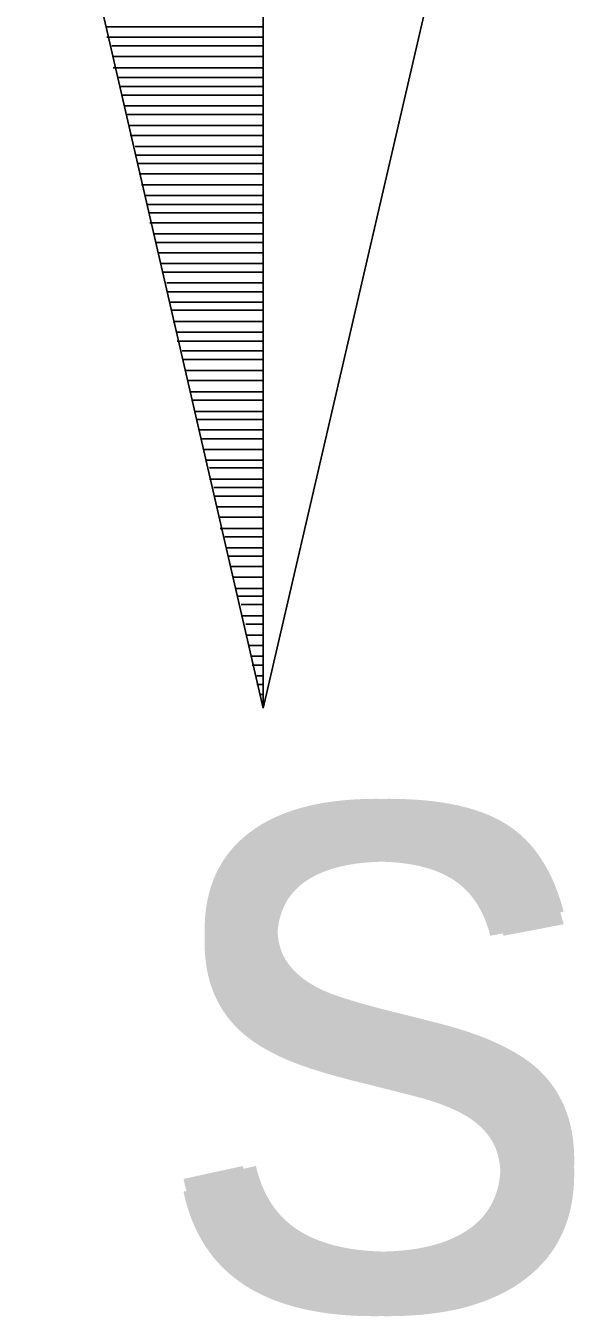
# Model space of a CAD drawing. Extents: x 639774 to 640614, y 6572726 to 6573404.
# Drawn here: x 639826.88 to 639832.49, y 6573263.4 to 6573276.62 of the extents above; entities that cross this region are included whole.
import ezdxf

# ---------------------------------------------------------------- set-up
doc = ezdxf.new("R2010")
doc.units = 0
doc.layers.add('VORMISTUS', color=7, linetype='Continuous')

msp = doc.modelspace()

# ---------------------------------------------------------------- linework, layer by layer
at = {"layer": 'VORMISTUS'}
for p, q in [((639829.306, 6573299.81), (639829.306, 6573269.63)), ((639829.306, 6573269.63), (639826.876, 6573280.19)), ((639829.306, 6573269.63), (639831.756, 6573280.19)), ((639827.706, 6573276.61), (639829.306, 6573276.61)), ((639827.706, 6573276.505), (639829.306, 6573276.505)), ((639827.756, 6573276.415), (639829.306, 6573276.415)), ((639827.771, 6573276.305), (639829.306, 6573276.305)), ((639827.771, 6573276.19), (639829.306, 6573276.19)), ((639827.821, 6573276.09), (639829.306, 6573276.09)), ((639827.841, 6573276), (639829.306, 6573276)), ((639827.861, 6573275.91), (639829.306, 6573275.91)), ((639827.881, 6573275.8), (639829.306, 6573275.8)), ((639827.906, 6573275.71), (639829.306, 6573275.71)), ((639827.931, 6573275.6), (639829.306, 6573275.6)), ((639827.946, 6573275.495), (639829.306, 6573275.495)), ((639827.996, 6573275.385), (639829.306, 6573275.385)), ((639827.996, 6573275.295), (639829.306, 6573275.295)), ((639828.021, 6573275.21), (639829.306, 6573275.21)), ((639828.036, 6573275.105), (639829.306, 6573275.105)), ((639828.061, 6573274.99), (639829.306, 6573274.99)), ((639828.101, 6573274.88), (639829.306, 6573274.88)), ((639828.121, 6573274.79), (639829.306, 6573274.79)), ((639828.146, 6573274.705), (639829.306, 6573274.705)), ((639828.146, 6573274.6), (639829.306, 6573274.6)), ((639828.186, 6573274.49), (639829.306, 6573274.49)), ((639828.211, 6573274.4), (639829.306, 6573274.4)), ((639828.236, 6573274.295), (639829.306, 6573274.295)), ((639828.261, 6573274.185), (639829.306, 6573274.185)), ((639828.276, 6573274.095), (639829.306, 6573274.095)), ((639828.321, 6573273.985), (639829.306, 6573273.985)), ((639828.321, 6573273.895), (639829.306, 6573273.895)), ((639828.346, 6573273.79), (639829.306, 6573273.79)), ((639828.361, 6573273.705), (639829.306, 6573273.705)), ((639828.386, 6573273.59), (639829.306, 6573273.59)), ((639828.426, 6573273.48), (639829.306, 6573273.48)), ((639828.426, 6573273.39), (639829.306, 6573273.39)), ((639828.476, 6573273.29), (639829.306, 6573273.29)), ((639828.476, 6573273.2), (639829.306, 6573273.2)), ((639828.516, 6573273.09), (639829.306, 6573273.09)), ((639828.541, 6573272.985), (639829.306, 6573272.985)), ((639828.561, 6573272.87), (639829.306, 6573272.87)), ((639828.586, 6573272.785), (639829.306, 6573272.785)), ((639828.601, 6573272.67), (639829.306, 6573272.67)), ((639828.626, 6573272.585), (639829.306, 6573272.585)), ((639828.651, 6573272.48), (639829.306, 6573272.48)), ((639828.676, 6573272.39), (639829.306, 6573272.39)), ((639828.691, 6573272.28), (639829.306, 6573272.28)), ((639828.716, 6573272.17), (639829.306, 6573272.17)), ((639828.756, 6573272.09), (639829.306, 6573272.09)), ((639828.756, 6573271.975), (639829.306, 6573271.975)), ((639828.801, 6573271.89), (639829.306, 6573271.89)), ((639828.801, 6573271.8), (639829.306, 6573271.8)), ((639828.826, 6573271.69), (639829.306, 6573271.69)), ((639828.866, 6573271.585), (639829.306, 6573271.585)), ((639828.866, 6573271.47), (639829.306, 6573271.47)), ((639828.916, 6573271.385), (639829.306, 6573271.385)), ((639828.931, 6573271.27), (639829.306, 6573271.27)), ((639828.956, 6573271.185), (639829.306, 6573271.185)), ((639828.981, 6573271.08), (639829.306, 6573271.08)), ((639829.001, 6573270.97), (639829.306, 6573270.97)), ((639829.021, 6573270.855), (639829.306, 6573270.855)), ((639829.041, 6573270.775), (639829.306, 6573270.775)), ((639829.081, 6573270.69), (639829.306, 6573270.69)), ((639829.081, 6573270.575), (639829.306, 6573270.575)), ((639829.131, 6573270.49), (639829.306, 6573270.49)), ((639829.131, 6573270.375), (639829.306, 6573270.375)), ((639829.156, 6573270.27), (639829.306, 6573270.27)), ((639829.196, 6573270.16), (639829.306, 6573270.16)), ((639829.196, 6573270.07), (639829.306, 6573270.07)), ((639829.241, 6573269.96), (639829.306, 6573269.96)), ((639829.241, 6573269.87), (639829.306, 6573269.87)), ((639829.281, 6573269.77), (639829.306, 6573269.77)), ((639829.306, 6573269.68), (639829.306, 6573269.68))]:
    msp.add_line(p, q, dxfattribs=at)

# ---------------------------------------------------------------- texts
for p in [(639828.186, 6573263.6), (639828.321, 6573263.6), (639828.186, 6573263.47), (639828.321, 6573263.47)]:
    msp.add_text('S', height=5.025, dxfattribs=at).set_placement(p)

doc.saveas('drawing.dxf')
